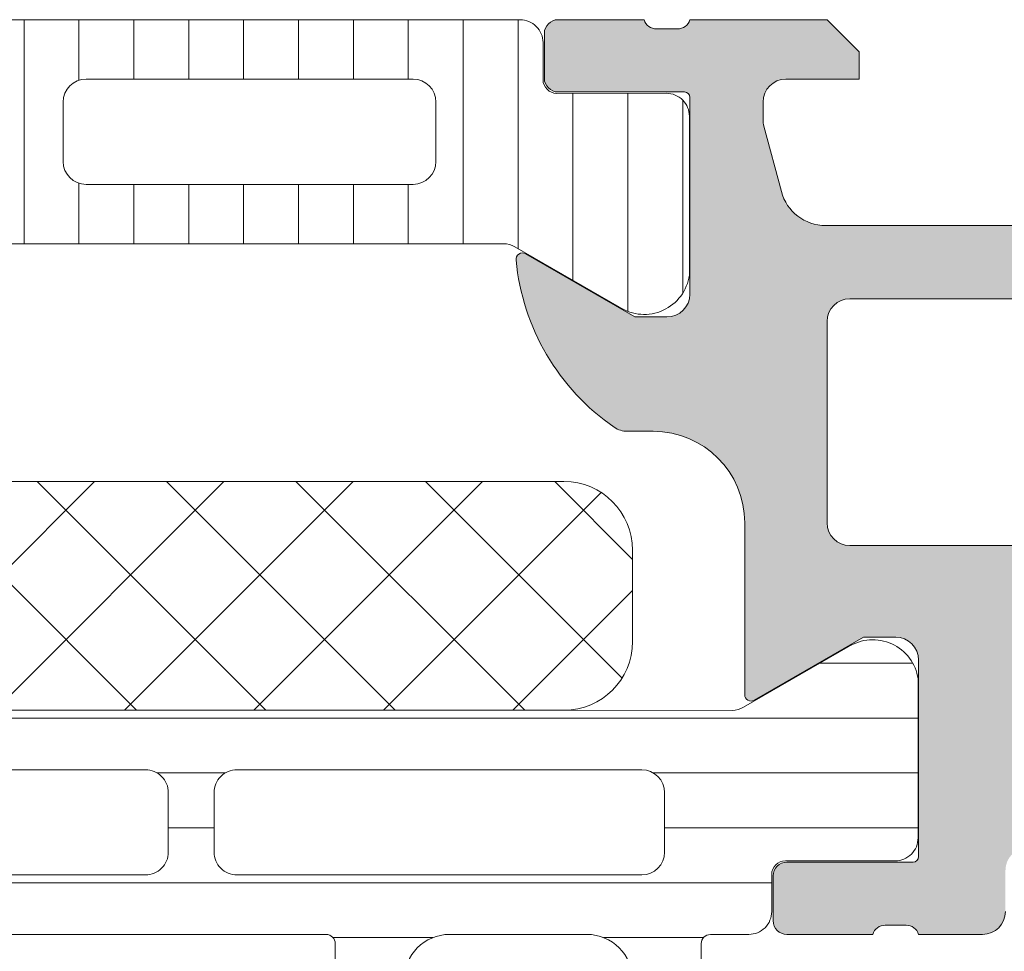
# Model space of a CAD drawing. Header units: millimetres. Extents: x 213386 to 506888, y 183055 to 450952.
# Tile 855 of 1056: x 399572 to 399594, y 330216 to 330237. Entities that reach past the tile are written whole.
import ezdxf

# ---------------------------------------------------------------- set-up
doc = ezdxf.new("R2010")
doc.units = ezdxf.units.MM
doc.layers.add('FASÁDA DETAILNÍ', color=255, linetype='Continuous', lineweight=0)
doc.layers.add('NOVA', color=255, linetype='Continuous', lineweight=0)

# ---------------------------------------------------------------- blocks, each defined once
blk = doc.blocks.new('A$C69D17D4D')
at = {"layer": 'FASÁDA DETAILNÍ'}
h = blk.add_hatch(dxfattribs=at)
h.set_pattern_fill('_USER', color=256, scale=1.2, angle=90, style=0, pattern_type=0)
h.set_pattern_definition([(90, (0, 0), (-1.2, 7.347638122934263e-17), [])])
edge = h.paths.add_edge_path()
edge.add_line((1622.493950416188, 12483.5435742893), (1624.777607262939, 12482.22510457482))
edge.add_arc((1625.318242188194, 12483.06635722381), 0.9999960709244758, 237.2729839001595, 351.8183919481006)
edge.add_line((1626.308060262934, 12482.92404657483), (1626.308060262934, 12486.40058807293))
edge.add_arc((1625.808064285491, 12486.40059071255), 0.4999959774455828, -0.0003024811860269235, 90.00030248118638)
edge.add_line((1625.808061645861, 12486.90058669), (1623.408063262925, 12486.9002547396))
edge.add_arc((1623.408063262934, 12487.20025473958), 0.3000000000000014, 180, 269.9999999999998, ccw=False)
edge.add_line((1623.108063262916, 12487.20025473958), (1623.108063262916, 12488.01058607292))
edge.add_arc((1622.608065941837, 12488.01058875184), 0.4999973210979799, -0.0003069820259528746, 90.00030698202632)
edge.add_line((1622.608063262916, 12488.51058607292), (1592.525588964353, 12488.51058607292))
edge.add_arc((1592.525586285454, 12488.01058875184), 0.4999973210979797, 89.99969301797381, 180.0003069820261)
edge.add_line((1592.025588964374, 12488.01058607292), (1592.025588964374, 12487.20025473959))
edge.add_arc((1591.725588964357, 12487.20025473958), 0.3000000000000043, -90, -1.1368683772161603e-13, ccw=False)
edge.add_line((1591.725588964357, 12486.90025473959), (1589.32559058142, 12486.90058668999))
edge.add_arc((1589.325587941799, 12486.40059071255), 0.4999959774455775, 89.99969751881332, 180.0003024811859)
edge.add_line((1588.825591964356, 12486.40058807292), (1588.825591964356, 12482.92404657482))
edge.add_arc((1589.815410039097, 12483.06635722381), 0.9999960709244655, 188.1816080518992, 302.7270160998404)
edge.add_line((1590.35604496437, 12482.22510457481), (1592.63970181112, 12483.5435742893))
edge.add_arc((1592.889701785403, 12483.11056157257), 0.5000000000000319, 90.00005990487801, 119.9999965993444, ccw=False)
edge.add_line((1592.88970126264, 12483.61056157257), (1622.243950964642, 12483.61056157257))
edge.add_arc((1622.243950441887, 12483.11056157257), 0.5000000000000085, 60.0000034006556, 89.99994009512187, ccw=False)
edge = h.paths.add_edge_path(flags=16)
edge.add_line((1601.917233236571, 12484.91057234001), (1594.767208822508, 12484.9105875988))
edge.add_arc((1594.76725238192, 12485.41063115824), 0.5000435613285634, 180.0049911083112, 269.9950088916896, ccw=False)
edge.add_line((1594.267208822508, 12485.4105875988), (1594.267208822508, 12486.71059637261))
edge.add_arc((1594.767221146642, 12486.71056878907), 0.5000123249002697, 90.00141220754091, 179.9968392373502, ccw=False)
edge.add_line((1594.767208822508, 12487.21058111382), (1601.917233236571, 12487.21058111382))
edge.add_arc((1601.917189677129, 12486.71053755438), 0.5000435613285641, 0.004991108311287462, 89.99500889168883, ccw=False)
edge.add_line((1602.417233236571, 12486.71058111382), (1602.417233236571, 12485.41057234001))
edge.add_arc((1601.917189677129, 12485.41061589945), 0.5000435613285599, -89.99500889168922, -0.004991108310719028, ccw=False)
edge = h.paths.add_edge_path(flags=16)
edge.add_line((1620.267232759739, 12484.91057234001), (1613.117206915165, 12484.91057234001))
edge.add_arc((1613.117250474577, 12485.41061589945), 0.5000435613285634, 180.0049911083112, 269.9950088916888, ccw=False)
edge.add_line((1612.617206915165, 12485.41057234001), (1612.617206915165, 12486.71058111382))
edge.add_arc((1613.117250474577, 12486.71053755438), 0.5000435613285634, 90.00499110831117, 179.9950088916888, ccw=False)
edge.add_line((1613.117206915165, 12487.21058111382), (1620.267232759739, 12487.21058111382))
edge.add_arc((1620.267189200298, 12486.71053755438), 0.5000435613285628, 0.004991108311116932, 89.99500889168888, ccw=False)
edge.add_line((1620.767232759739, 12486.71058111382), (1620.767232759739, 12485.41057234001))
edge.add_arc((1620.267189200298, 12485.41061589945), 0.5000435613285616, -89.99500889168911, -0.004991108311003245, ccw=False)
edge = h.paths.add_edge_path(flags=16)
edge.add_line((1611.117206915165, 12484.91057234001), (1603.917233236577, 12484.91057234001))
edge.add_arc((1603.917182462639, 12485.41052156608), 0.4999492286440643, -180.00581885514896, -89.99418114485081, ccw=False)
edge.add_line((1603.417233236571, 12485.41057234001), (1603.417233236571, 12486.71058111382))
edge.add_arc((1603.917182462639, 12486.71063188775), 0.4999492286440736, 89.99418114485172, 180.0058188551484, ccw=False)
edge.add_line((1603.917233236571, 12487.21058111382), (1611.117206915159, 12487.21058111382))
edge.add_arc((1611.117257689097, 12486.71063188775), 0.4999492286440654, -0.005818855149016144, 90.00581885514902, ccw=False)
edge.add_line((1611.617206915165, 12486.71058111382), (1611.617206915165, 12485.41057234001))
edge.add_arc((1611.117257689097, 12485.41052156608), 0.4999492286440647, -90.00581885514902, 0.005818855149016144, ccw=False)
h = blk.add_hatch(color=256, dxfattribs=at)
edge = h.paths.add_edge_path()
edge.add_arc((1643.31799277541, 12423.51065356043), 0.5000674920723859, -89.99226754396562, -0.007732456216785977, ccw=False)
edge.add_line((1643.318060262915, 12423.01058607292), (1639.318060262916, 12423.01058607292))
edge.add_arc((1639.318127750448, 12423.51065356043), 0.5000674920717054, 180.0077324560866, 269.99226754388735, ccw=False)
edge.add_line((1638.818060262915, 12423.51058607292), (1638.818060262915, 12424.81063490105))
edge.add_arc((1639.318097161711, 12424.81059800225), 0.5000369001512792, 90.00422797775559, 179.9957720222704, ccw=False)
edge.add_line((1639.318060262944, 12425.31063490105), (1639.818060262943, 12425.31063490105))
edge.add_line((1639.818060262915, 12425.31063490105), (1639.818060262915, 12424.31063490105))
edge.add_line((1639.818060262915, 12424.31063490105), (1641.318060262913, 12424.31063490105))
edge.add_arc((1641.318097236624, 12425.31059792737), 0.9999630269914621, 269.9978814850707, 360.0021185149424)
edge.add_line((1642.318060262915, 12425.31063490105), (1642.318060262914, 12429.31063490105))
edge.add_arc((1641.317983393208, 12429.31055803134), 1.000076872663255, 0.004403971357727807, 89.99559602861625)
edge.add_line((1641.318060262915, 12430.31063490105), (1639.818060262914, 12430.31063490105))
edge.add_line((1639.818060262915, 12430.31063490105), (1639.818060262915, 12429.31063490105))
edge.add_line((1639.818060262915, 12429.31063490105), (1639.318060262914, 12429.31063490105))
edge.add_arc((1639.318002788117, 12429.81057742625), 0.4999425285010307, -180.00658688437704, -89.99341311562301, ccw=False)
edge.add_line((1638.818060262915, 12429.81063490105), (1638.818060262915, 12432.61062269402))
edge.add_arc((1639.318060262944, 12432.61062269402), 0.5000000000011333, 90.0000000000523, 180.0000000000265, ccw=False)
edge.add_line((1639.318060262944, 12433.11062269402), (1639.518060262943, 12433.11062269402))
edge.add_arc((1639.518060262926, 12432.61062269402), 0.5000000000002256, -2.609112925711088e-11, 89.99999999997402, ccw=False)
edge.add_line((1640.018060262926, 12432.61062269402), (1640.018060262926, 12432.11062269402))
edge.add_arc((1640.518095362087, 12432.11065779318), 0.500035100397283, 180.0040217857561, 269.9959782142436)
edge.add_line((1640.518060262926, 12431.61062269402), (1641.318063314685, 12431.61062269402))
edge.add_arc((1641.318046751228, 12432.11063925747), 0.5000165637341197, -89.99810203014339, -0.001897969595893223)
edge.add_line((1641.818063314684, 12432.11062269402), (1641.818063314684, 12463.4106165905))
edge.add_line((1641.818063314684, 12463.4106165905), (1641.385666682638, 12469.44907421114))
edge.add_arc((1640.386446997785, 12469.41061815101), 0.9999594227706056, 2.20400286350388, 89.99999999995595)
edge.add_line((1640.386446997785, 12470.41057757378), (1633.71799478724, 12470.41057757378))
edge.add_arc((1633.717994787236, 12469.91057757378), 0.5000000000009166, 90.00000000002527, 179.9999999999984)
edge.add_line((1633.217994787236, 12469.91057757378), (1633.217994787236, 12469.01057757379))
edge.add_arc((1632.717994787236, 12469.01057757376), 0.5000000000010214, -89.99999999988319, 1.425064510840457e-10, ccw=False)
edge.add_line((1632.717994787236, 12468.51057757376), (1631.317993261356, 12468.51057757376))
edge.add_arc((1631.050472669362, 12468.43174112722), 0.278895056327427, 16.41987641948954, 91.1645893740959)
edge.add_line((1631.044804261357, 12468.71057857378), (1630.591210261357, 12468.71057857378))
edge.add_arc((1630.585549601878, 12468.43171047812), 0.2789255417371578, 88.83712992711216, 163.575405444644)
edge.add_line((1630.318006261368, 12468.51057757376), (1628.43799526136, 12468.51057757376))
edge.add_arc((1628.437995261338, 12468.81057757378), 0.3000000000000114, 180.0000000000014, 270, ccw=False)
edge.add_line((1628.13799526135, 12468.81057757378), (1628.13799526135, 12469.79055189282))
edge.add_arc((1628.437995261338, 12469.79055189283), 0.2999999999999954, 90.0000000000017, 180.0000000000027, ccw=False)
edge.add_line((1628.437995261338, 12470.09055189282), (1631.197993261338, 12470.09055189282))
edge.add_arc((1631.197993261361, 12470.21055189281), 0.1200000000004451, 269.9999999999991, 360)
edge.add_line((1631.317993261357, 12470.21055189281), (1631.317993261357, 12474.51057757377))
edge.add_arc((1630.817993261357, 12474.51057757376), 0.5000000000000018, -8.014997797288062e-13, 89.9999999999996)
edge.add_line((1630.817993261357, 12475.01057757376), (1630.117993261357, 12475.01057757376))
edge.add_line((1630.117993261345, 12475.01057757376), (1627.725172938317, 12473.62908211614))
edge.add_arc((1627.656113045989, 12473.74869735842), 0.1381197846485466, -180.0000000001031, -60.000000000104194, ccw=False)
edge.add_line((1627.517993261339, 12473.74869735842), (1627.51799326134, 12477.51057757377))
edge.add_arc((1625.517993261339, 12477.51057757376), 1.999999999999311, 6.730053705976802e-12, 90.00000000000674)
edge.add_line((1625.517993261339, 12479.51057757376), (1624.94999787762, 12479.51057757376))
edge.add_arc((1624.949997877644, 12480.01057757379), 0.5000000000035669, 235.5209282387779, 269.99999999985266, ccw=False)
edge.add_arc((1627.497471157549, 12483.72007617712), 4.999999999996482, 185.3492280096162, 235.5209282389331, ccw=False)
edge.add_arc((1622.656119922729, 12483.27245778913), 0.1381197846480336, 60.00000000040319, 187.7024374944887, ccw=False)
edge.add_line((1622.725179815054, 12483.3920730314), (1625.118000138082, 12482.01057757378))
edge.add_line((1625.118000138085, 12482.01057757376), (1625.818000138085, 12482.01057757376))
edge.add_arc((1625.818000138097, 12482.51057757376), 0.5, 270, 360)
edge.add_line((1626.318000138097, 12482.51057757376), (1626.318000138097, 12486.81060325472))
edge.add_arc((1626.198000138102, 12486.81060325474), 0.1199999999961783, 1.272221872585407e-14, 89.9999999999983)
edge.add_line((1626.198000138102, 12486.93060325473), (1623.438002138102, 12486.93060325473))
edge.add_arc((1623.438002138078, 12487.23060325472), 0.2999999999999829, -180, -89.99999999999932, ccw=False)
edge.add_line((1623.13800213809, 12487.23060325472), (1623.13800213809, 12488.21057757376))
edge.add_arc((1623.438002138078, 12488.21057757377), 0.300000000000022, 90.00000000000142, 180, ccw=False)
edge.add_line((1623.438002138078, 12488.51057757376), (1625.318013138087, 12488.51057757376))
edge.add_arc((1625.585556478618, 12488.58944466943), 0.2789255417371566, 196.424594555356, 271.1628700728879)
edge.add_line((1625.591217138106, 12488.31057657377), (1626.044811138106, 12488.31057657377))
edge.add_arc((1626.050479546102, 12488.58941402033), 0.2788950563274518, 268.8354106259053, 343.5801235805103)
edge.add_line((1626.318000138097, 12488.51057757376), (1629.318058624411, 12488.51057757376))
edge.add_line((1629.318058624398, 12488.51057757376), (1630.018161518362, 12487.81050520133))
edge.add_line((1630.018161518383, 12487.81050520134), (1630.018161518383, 12487.21049909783))
edge.add_line((1630.018161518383, 12487.21049909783), (1628.418155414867, 12487.21049909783))
edge.add_arc((1628.418164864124, 12486.71048964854), 0.5000094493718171, 90.00108278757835, 179.9989172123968)
edge.add_line((1627.918155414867, 12486.71049909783), (1627.918155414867, 12486.31507101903))
edge.add_arc((1628.418155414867, 12486.31507101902), 0.5000000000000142, 180.0000000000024, 195.0000000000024)
edge.add_line((1627.935192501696, 12486.18566149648), (1628.319401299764, 12484.75177474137))
edge.add_arc((1629.285327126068, 12485.01059378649), 1.000000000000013, 195.0000000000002, 270.0000000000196)
edge.add_line((1629.285327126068, 12484.01059378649), (1635.01814931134, 12484.01059378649))
edge.add_line((1635.018149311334, 12484.01059378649), (1635.018149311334, 12487.21049909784))
edge.add_line((1635.018149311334, 12487.21049909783), (1634.218161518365, 12487.21049909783))
edge.add_line((1634.218161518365, 12487.21049909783), (1634.218161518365, 12487.81050520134))
edge.add_line((1634.218161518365, 12487.81050520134), (1635.430594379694, 12488.51048689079))
edge.add_line((1635.430594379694, 12488.51048689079), (1636.518149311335, 12488.51048689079))
edge.add_line((1636.518149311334, 12488.51048689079), (1636.518149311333, 12473.51057757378))
edge.add_arc((1637.018149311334, 12473.51057757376), 0.5000000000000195, 179.9999999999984, 270.0000000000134)
edge.add_line((1637.018149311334, 12473.01057757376), (1642.818060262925, 12473.01057757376))
edge.add_arc((1642.818060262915, 12472.01057757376), 1, 0, 90.0000000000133, ccw=False)
edge.add_line((1643.818060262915, 12472.01057757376), (1643.818060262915, 12423.51058607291))
edge = h.paths.add_edge_path(flags=16)
edge.add_line((1634.218161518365, 12482.41059378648), (1629.818161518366, 12482.41059378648))
edge.add_arc((1629.818161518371, 12481.91059378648), 0.5000000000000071, 90.00000000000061, 179.9999999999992)
edge.add_line((1629.318161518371, 12481.91059378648), (1629.318161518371, 12477.51059378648))
edge.add_arc((1629.818161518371, 12477.51059378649), 0.4999999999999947, 179.9999999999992, 270.0000000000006)
edge.add_line((1629.818161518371, 12477.01059378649), (1634.218161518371, 12477.01059378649))
edge.add_arc((1634.218161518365, 12477.51059378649), 0.5, 270, 360)
edge.add_line((1634.718161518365, 12477.51059378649), (1634.718161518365, 12481.91059378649))
edge.add_arc((1634.218161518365, 12481.91059378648), 0.4999999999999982, 1.272221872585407e-14, 90.00000000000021)
h = blk.add_hatch(dxfattribs=at)
h.set_pattern_fill('NETZ', color=256, scale=2, angle=45, style=0)
h.set_pattern_definition([(45, (0, 0), (-1.414213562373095, 1.414213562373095), []), (135, (0, 0), (-1.414213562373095, -1.414213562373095), [])])
h.paths.add_polyline_path([(1623.566983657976, 12478.4113208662, -0.4142135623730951), (1625.066983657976, 12476.9113208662), (1625.066983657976, 12474.9113208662, -0.4142135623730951), (1623.566983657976, 12473.4113208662), (1596.566983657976, 12473.4113208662, -0.4142135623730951), (1595.066983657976, 12474.9113208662), (1595.066983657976, 12476.9113208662, -0.4142135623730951), (1596.566983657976, 12478.4113208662)])
h = blk.add_hatch(dxfattribs=at)
h.set_pattern_fill('LINIE', color=256, scale=1.2, angle=180, style=0)
h.set_pattern_definition([(180, (1631.942673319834, 12487.79354819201), (-1.469551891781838e-16, -1.2), [])])
edge = h.paths.add_edge_path()
edge.add_arc((1628.407976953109, 12469.81977573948), 0.3000000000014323, 89.99792470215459, 179.9979247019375)
edge.add_line((1628.107976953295, 12469.81978660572), (1628.107948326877, 12469.0094552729))
edge.add_arc((1627.607951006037, 12469.0094707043), 0.4999973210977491, 269.99761772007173, 359.9982316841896, ccw=False)
edge.add_line((1627.607930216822, 12468.50947338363), (1626.766857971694, 12468.50815283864))
edge.add_arc((1626.766857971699, 12468.30815283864), 0.2000000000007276, 89.99999999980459, 179.9999999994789)
edge.add_line((1626.566857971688, 12468.30815283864), (1626.566857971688, 12464.20815283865))
edge.add_arc((1626.066857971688, 12464.20815283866), 0.5, -90, 0, ccw=False)
edge.add_line((1626.066857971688, 12463.70815283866), (1625.23610874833, 12463.70815283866))
edge.add_arc((1625.23610874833, 12464.70815283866), 1, 195.0000000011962, 270.0000000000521, ccw=False)
edge.add_line((1624.270182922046, 12464.44933379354), (1624.066857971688, 12465.20815283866))
edge.add_line((1624.066857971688, 12465.20815283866), (1625.066857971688, 12465.20815283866))
edge.add_line((1625.066857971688, 12465.20815283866), (1625.066857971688, 12467.50815283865))
edge.add_arc((1624.062731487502, 12467.50644359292), 1.004127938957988, 0.09753001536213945, 89.76591227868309)
edge.add_line((1624.066833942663, 12468.51056315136), (1621.066955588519, 12468.51056315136))
edge.add_arc((1621.070983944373, 12467.5064438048), 1.004127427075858, 90.22985967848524, 179.9024820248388)
edge.add_line((1620.066857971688, 12467.50815283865), (1620.066857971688, 12465.20815283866))
edge.add_line((1620.066857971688, 12465.20815283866), (1621.066857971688, 12465.20815283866))
edge.add_line((1621.066857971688, 12465.20815283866), (1620.863533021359, 12464.44933379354))
edge.add_arc((1619.897607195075, 12464.70815283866), 1.000000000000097, 270, 344.99999999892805, ccw=False)
edge.add_line((1619.897607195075, 12463.70815283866), (1619.066857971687, 12463.70815283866))
edge.add_arc((1619.066857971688, 12464.20815283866), 0.5, 180, 270, ccw=False)
edge.add_line((1618.566857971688, 12464.20815283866), (1618.566857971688, 12468.30815283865))
edge.add_arc((1618.362684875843, 12468.30642428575), 0.2041804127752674, 0.485061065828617, 88.84413105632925)
edge.add_line((1618.366803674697, 12468.51056315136), (1592.525436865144, 12468.51058607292))
edge.add_arc((1592.525452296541, 12469.01058339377), 0.4999973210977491, 179.9976177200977, 269.9982316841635, ccw=False)
edge.add_line((1592.025454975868, 12469.01060418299), (1592.025483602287, 12469.8209355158))
edge.add_arc((1591.725483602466, 12469.82094638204), 0.2999999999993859, 359.9979247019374, 449.9979247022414)
edge.add_line((1591.725494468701, 12470.12094638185), (1589.325496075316, 12470.12070136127))
edge.add_arc((1589.325511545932, 12470.62069733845), 0.4999959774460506, 179.9976222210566, 269.9982271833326, ccw=False)
edge.add_line((1588.825515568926, 12470.62071808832), (1588.82564221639, 12474.09725958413))
edge.add_arc((1589.81545513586, 12473.95491308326), 0.9999960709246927, 57.2709086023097, 171.8163166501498, ccw=False)
edge.add_line((1590.356120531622, 12474.79614614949), (1592.639729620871, 12473.47759372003))
edge.add_arc((1592.88974527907, 12473.91059738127), 0.5000000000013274, 239.9979281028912, 269.9978647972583)
edge.add_line((1592.889726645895, 12473.41059738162), (1627.243995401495, 12473.40951106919))
edge.add_arc((1627.244012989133, 12473.90951106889), 0.5000000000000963, 269.9979846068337, 299.997921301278)
edge.add_line((1627.493997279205, 12473.47648929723), (1629.77770188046, 12474.79487629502))
edge.add_arc((1630.31830633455, 12473.95360406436), 0.9999960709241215, 8.179532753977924, 122.7249408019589, ccw=False)
edge.add_line((1631.308129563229, 12474.09587886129), (1631.308002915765, 12470.61933736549))
edge.add_arc((1630.808006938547, 12470.6193528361), 0.4999959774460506, 269.9976222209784, 359.99822718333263, ccw=False)
edge.add_line((1630.80798618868, 12470.11935685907), (1628.407987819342, 12470.11977573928))
edge = h.paths.add_edge_path(flags=16)
edge.add_line((1604.216864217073, 12470.31005134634), (1604.216864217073, 12471.61004545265))
edge.add_arc((1603.716867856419, 12471.61004909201), 0.4999963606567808, 359.9995829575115, 450.0004170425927)
edge.add_line((1603.716864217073, 12472.11004545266), (1594.866870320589, 12472.11004545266))
edge.add_arc((1594.86686668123, 12471.61004909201), 0.4999963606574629, 89.99958295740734, 180.0004170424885)
edge.add_line((1594.366870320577, 12471.61004545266), (1594.366870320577, 12470.31005134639))
edge.add_arc((1594.866870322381, 12470.31003477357), 0.5000000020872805, 179.9981008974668, 269.9999997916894)
edge.add_line((1594.866870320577, 12469.81003477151), (1603.716864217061, 12469.81003477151))
edge.add_arc((1603.716864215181, 12470.31003477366), 0.5000000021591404, 270.0000002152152, 360.0018990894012)
edge = h.paths.add_edge_path(flags=16)
edge.add_arc((1614.416870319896, 12470.31003477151), 0.5, 269.9999999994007, 360)
edge.add_line((1614.916870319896, 12470.31003477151), (1614.916870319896, 12471.61004545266))
edge.add_arc((1614.416870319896, 12471.61004545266), 0.5, 0, 90.00000000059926)
edge.add_line((1614.416870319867, 12472.11004545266), (1605.716864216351, 12472.11004545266))
edge.add_arc((1605.716864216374, 12471.61004545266), 0.500000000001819, 90.00000000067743, 179.9999999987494)
edge.add_line((1605.216864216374, 12471.61004545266), (1605.216864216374, 12470.31003477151))
edge.add_arc((1605.716864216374, 12470.31003477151), 0.5000000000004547, 179.9999999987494, 269.9999999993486)
edge.add_line((1605.716864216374, 12469.81003477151), (1614.41687031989, 12469.81003477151))
edge = h.paths.add_edge_path(flags=16)
edge.add_arc((1616.41686668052, 12471.61004909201), 0.4999963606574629, 89.99958295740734, 180.0004170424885)
edge.add_line((1615.916870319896, 12471.61004545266), (1615.916870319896, 12470.31005134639))
edge.add_arc((1616.4168703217, 12470.3100347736), 0.5000000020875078, 179.9981008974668, 269.9999997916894)
edge.add_line((1616.416870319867, 12469.81003477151), (1625.26687947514, 12469.81003477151))
edge.add_arc((1625.266879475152, 12470.31001951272), 0.4999847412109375, 269.9999999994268, 360)
edge.add_line((1625.766864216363, 12470.31001951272), (1625.766864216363, 12471.61003019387))
edge.add_arc((1625.266848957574, 12471.61003019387), 0.5000152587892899, 0, 90.0000000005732)
edge.add_line((1625.266848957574, 12472.11004545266), (1616.416870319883, 12472.11004545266))
for p, q in [((1622.608063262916, 12488.51058607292), (1592.525588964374, 12488.51058607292)), ((1623.438002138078, 12488.51057757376), (1625.318013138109, 12488.51057757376)), ((1626.318000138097, 12488.51057757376), (1629.318058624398, 12488.51057757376)), ((1629.318058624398, 12488.51057757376), (1630.018161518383, 12487.81050520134)), ((1625.591217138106, 12488.31057657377), (1626.044811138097, 12488.31057657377)), ((1623.108063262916, 12487.20025473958), (1623.108063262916, 12488.01058607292)), ((1623.13800213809, 12487.23060325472), (1623.13800213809, 12488.21057757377)), ((1630.018161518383, 12487.81050520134), (1630.018161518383, 12487.21049909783)), ((1613.117206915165, 12487.21058111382), (1620.267232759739, 12487.21058111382)), ((1630.018161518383, 12487.21049909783), (1628.418155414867, 12487.21049909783)), ((1626.198000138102, 12486.93060325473), (1623.438002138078, 12486.93060325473)), ((1612.617206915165, 12485.41057234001), (1612.617206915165, 12486.71058111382)), ((1620.767232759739, 12486.71058111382), (1620.767232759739, 12485.41057234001)), ((1625.808061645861, 12486.90058669), (1623.408063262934, 12486.90025473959)), ((1626.318000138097, 12482.51057757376), (1626.318000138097, 12486.81060325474)), ((1627.918155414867, 12486.71049909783), (1627.918155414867, 12486.31507101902)), ((1626.308060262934, 12482.92404657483), (1626.308060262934, 12486.40058807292)), ((1627.935192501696, 12486.18566149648), (1628.319401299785, 12484.75177474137)), ((1620.267232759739, 12484.91057234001), (1613.117206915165, 12484.91057234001)), ((1629.285327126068, 12484.01059378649), (1635.018149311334, 12484.01059378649)), ((1592.88970126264, 12483.61056157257), (1622.24395096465, 12483.61056157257)), ((1622.493950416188, 12483.5435742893), (1624.77760726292, 12482.22510457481)), ((1622.725179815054, 12483.3920730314), (1625.118000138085, 12482.01057757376)), ((1634.218161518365, 12482.41059378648), (1629.818161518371, 12482.41059378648)), ((1625.118000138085, 12482.01057757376), (1625.818000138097, 12482.01057757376)), ((1629.318161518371, 12481.91059378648), (1629.318161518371, 12477.51059378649)), ((1625.517993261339, 12479.51057757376), (1624.949997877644, 12479.51057757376)), ((1627.517993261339, 12473.74869735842), (1627.517993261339, 12477.51057757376)), ((1629.818161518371, 12477.01059378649), (1634.218161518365, 12477.01059378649)), ((1630.117993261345, 12475.01057757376), (1627.725172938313, 12473.62908211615)), ((1630.817993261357, 12475.01057757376), (1630.117993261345, 12475.01057757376)), ((1631.317993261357, 12470.21055189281), (1631.317993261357, 12474.51057757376)), ((1628.437995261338, 12470.09055189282), (1631.197993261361, 12470.09055189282)), ((1628.13799526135, 12468.81057757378), (1628.13799526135, 12469.79055189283)), ((1631.044804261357, 12468.71057857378), (1630.591210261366, 12468.71057857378)), ((1630.318006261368, 12468.51057757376), (1628.437995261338, 12468.51057757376)), ((1632.717994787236, 12468.51057757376), (1631.317993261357, 12468.51057757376))]:
    blk.add_line(p, q, dxfattribs=at)
for points in [[(1596.566983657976, 12473.4113208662), (1623.566983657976, 12473.4113208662, 0.414213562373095), (1625.066983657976, 12474.9113208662), (1625.066983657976, 12476.9113208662, 0.414213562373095), (1623.566983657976, 12478.4113208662), (1596.566983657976, 12478.4113208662, 0.414213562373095), (1595.066983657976, 12476.9113208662), (1595.066983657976, 12474.9113208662, 0.414213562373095)], [(1614.416870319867, 12469.81003477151, 0.4142135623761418), (1614.916870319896, 12470.31003477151), (1614.916870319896, 12471.61004545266, 0.4142135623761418), (1614.416870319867, 12472.11004545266), (1605.716864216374, 12472.11004545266, 0.4142135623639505), (1605.216864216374, 12471.61004545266), (1605.216864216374, 12470.31003477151, 0.414213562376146), (1605.716864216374, 12469.81003477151)], [(1616.416870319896, 12472.11004545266, 0.4142178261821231), (1615.916870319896, 12471.61004545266), (1615.916870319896, 12470.3100513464, 0.4142232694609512), (1616.416870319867, 12469.81003477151), (1625.266879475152, 12469.81003477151, 0.4142135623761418), (1625.766864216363, 12470.31001951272), (1625.766864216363, 12471.61003019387, 0.4142135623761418), (1625.266848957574, 12472.11004545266)]]:
    blk.add_lwpolyline(points, format="xyb", close=True, dxfattribs=at)
for points in [[(1625.066857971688, 12467.50815283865, 0.4125193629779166), (1624.066833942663, 12468.51056315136), (1621.066955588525, 12468.51056315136, 0.4125410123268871), (1620.066857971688, 12467.50815283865)], [(1618.566857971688, 12464.20815283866), (1618.566857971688, 12468.30815283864, 0.4058498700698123), (1618.366803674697, 12468.51056315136), (1592.525436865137, 12468.51058607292, -0.4142167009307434)], [(1592.889726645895, 12473.41059738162), (1627.243995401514, 12473.40951106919, 0.1316522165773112), (1627.493997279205, 12473.47648929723), (1629.777701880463, 12474.79487629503, -0.5460410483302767), (1631.308129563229, 12474.09587886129), (1631.308002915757, 12470.61933736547, -0.4142166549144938), (1630.80798618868, 12470.11935685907), (1628.407987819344, 12470.11977573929, 0.4142135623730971), (1628.107976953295, 12469.81978660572), (1628.107948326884, 12469.0094552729, -0.4142167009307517), (1627.607930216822, 12468.50947338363), (1626.766857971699, 12468.50815283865, 0.414213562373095), (1626.566857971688, 12468.30815283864), (1626.566857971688, 12464.20815283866, -0.414213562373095)]]:
    blk.add_lwpolyline(points, format="xyb", dxfattribs=at)
for centre, radius, start, end in [((1622.608065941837, 12488.01058875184), 0.4999973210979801, 359.9996930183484, 90.0003069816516), ((1623.438002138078, 12488.21057757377), 0.3000000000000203, 90, 180), ((1625.585556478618, 12488.58944466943), 0.2789255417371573, 196.4245945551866, 271.1628700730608), ((1626.050479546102, 12488.58941402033), 0.2788950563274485, 268.8354106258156, 343.5801235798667), ((1613.117250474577, 12486.71053755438), 0.5000435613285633, 90.00499110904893, 179.9950088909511), ((1620.267189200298, 12486.71053755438), 0.5000435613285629, 0.004991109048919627, 89.99500889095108), ((1623.408063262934, 12487.20025473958), 0.3000000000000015, 180, 270), ((1623.438002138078, 12487.23060325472), 0.2999999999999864, 180, 270), ((1628.418164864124, 12486.71048964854), 0.5000094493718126, 90.00108278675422, 179.9989172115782), ((1626.198000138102, 12486.81060325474), 0.1199999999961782, 0, 90), ((1625.808064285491, 12486.40059071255), 0.4999959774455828, 359.9996975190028, 90.00030248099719), ((1628.418155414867, 12486.31507101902), 0.5000000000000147, 180, 194.9999999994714), ((1613.117250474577, 12485.41061589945), 0.5000435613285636, 180.0049911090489, 269.9950088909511), ((1620.267189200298, 12485.41061589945), 0.5000435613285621, 270.0049911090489, 359.9950088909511), ((1629.285327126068, 12485.01059378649), 1.000000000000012, 194.9999999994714, 270), ((1622.243950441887, 12483.11056157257), 0.5000000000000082, 60.00000340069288, 89.99994009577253), ((1622.656119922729, 12483.27245778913), 0.1381197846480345, 59.99999999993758, 187.7024374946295), ((1627.497471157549, 12483.72007617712), 4.999999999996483, 185.3492280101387, 235.5209282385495), ((1625.318242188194, 12483.06635722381), 0.9999960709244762, 237.2729839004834, 351.818391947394), ((1625.818000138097, 12482.51057757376), 0.5, 270, 0), ((1629.818161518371, 12481.91059378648), 0.5000000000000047, 90, 180), ((1624.949997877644, 12480.01057757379), 0.5000000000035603, 235.5209282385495, 270), ((1625.517993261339, 12477.51057757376), 1.999999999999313, 0, 90), ((1629.818161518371, 12477.51059378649), 0.4999999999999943, 180, 270), ((1630.817993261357, 12474.51057757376), 0.5000000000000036, 0, 90), ((1627.656113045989, 12473.74869735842), 0.1381197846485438, 180, 300.0000000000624), ((1631.197993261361, 12470.21055189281), 0.1200000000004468, 270, 0), ((1628.437995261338, 12469.79055189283), 0.2999999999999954, 90, 180), ((1632.717994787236, 12469.01057757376), 0.5000000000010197, 270, 0), ((1628.437995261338, 12468.81057757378), 0.3000000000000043, 180, 270), ((1630.585549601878, 12468.43171047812), 0.2789255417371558, 88.83712992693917, 163.5754054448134), ((1631.050472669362, 12468.43174112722), 0.2788950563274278, 16.41987642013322, 91.1645893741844)]:
    blk.add_arc(centre, radius, start, end, dxfattribs=at)

msp = doc.modelspace()

# ---------------------------------------------------------------- block references
at = {"layer": 'NOVA', "ltscale": 300}
msp.add_blockref('A$C69D17D4D', (397960.6382589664, 317748.1544064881), dxfattribs=at)

doc.saveas('drawing.dxf')
